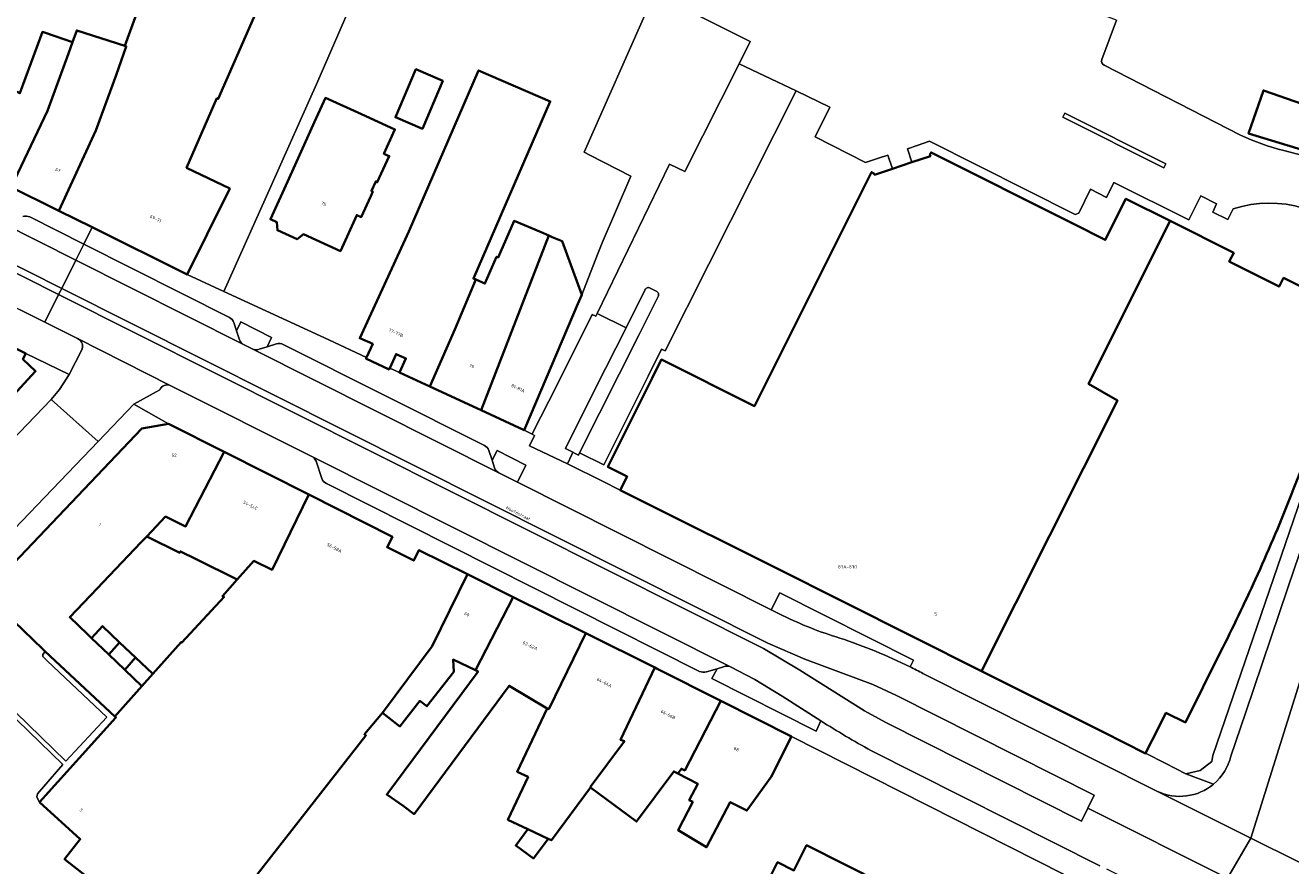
# Model space of a CAD drawing. Header units: metres. Extents: x 197700 to 204338, y 317132 to 325229.
# Tile 758 of 1056: x 202947 to 203088, y 319469 to 319563. Entities that reach past the tile are written whole.
import ezdxf
from ezdxf.enums import TextEntityAlignment as Align

# ---------------------------------------------------------------- set-up
doc = ezdxf.new("R2010")
doc.units = ezdxf.units.M
for name, color, linetype, lineweight in [('B-WE-GR-BEPLANTING_CULTUUR_HEESTERS-GV', 90, 'Continuous', 18), ('B-WE-OG-BEBOUWING-GV', 7, 'Continuous', 35), ('B-WE-OG-BEBOUWING-T18', 10, 'Continuous', 18), ('B-WE-OG-TERREIN_ERF-GV', 7, 'Continuous', 18), ('B-WE-OG-TOPOGRAFIE-T18', 10, 'Continuous', 18), ('B-WE-VH-VERHARDING_ASFALT-GV', 252, 'Continuous', 18), ('B-WE-VH-VERHARDING_BETONSTRAATSTEEN-GV', 252, 'Continuous', 18), ('B-WE-VH-VERHARDING_GESLOTEN-GV', 252, 'Continuous', 18), ('B-WE-VH-VERHARDING_OPEN-GV', 252, 'Continuous', 18), ('B-WE-VH-VERHARDING_SIERBESTRATING-GV', 252, 'Continuous', 18), ('B-WE-VH-VERHARDING_TEGEL-GV', 252, 'Continuous', 18)]:
    doc.layers.add(name, color=color, linetype=linetype, lineweight=lineweight)
doc.styles.add('NLCS-ISO-M200-T18', font='NLCS-ISO.ttf', dxfattribs={"height": 0.36})

msp = doc.modelspace()

# ---------------------------------------------------------------- linework, layer by layer
at = {"layer": 'B-WE-GR-BEPLANTING_CULTUUR_HEESTERS-GV'}
for points in [[(202973.468, 319526.532), (202974.388, 319526.828), (202974.857, 319527.859), (202971.45, 319529.583), (202970.968, 319528.586), (202971.305, 319527.582)], [(202971.652, 319527.117), (202972.771, 319526.555)], [(203002.193, 319511.772), (203003.132, 319513.657), (202999.946, 319515.269), (202999.381, 319514.201), (202999.658, 319513.355)], [(203000.125, 319512.81), (203002.193, 319511.772)], [(203045.846, 319491.236), (203046.227, 319491.971), (203031.373, 319499.466), (203030.415, 319497.591), (203031.676, 319496.957)], [(203025.115, 319491.242), (203024.388, 319491.022), (203023.818, 319489.931), (203035.406, 319484.089), (203035.919, 319485.232)], [(203035.919, 319485.232), (203031.618, 319487.989), (203028.576, 319489.83), (203025.891, 319491.226)]]:
    msp.add_lwpolyline(points, dxfattribs=at)
for points in [[(202971.305, 319527.582, 0.1264966), (202971.652, 319527.117)], [(202972.771, 319526.555, 0.2025087), (202973.468, 319526.532)], [(202999.658, 319513.355, 0.1718302), (203000.125, 319512.81)], [(203031.676, 319496.957, 0.0448282), (203038.057, 319494.439)], [(203038.057, 319494.439, -0.0332743), (203045.846, 319491.236)], [(203025.891, 319491.226, 0.2165092), (203025.115, 319491.242)]]:
    msp.add_lwpolyline(points, format="xyb", dxfattribs=at)
at = {"layer": 'B-WE-OG-BEBOUWING-GV'}
for points in [[(202970.233, 319544.413), (202965.409, 319546.711), (202968.786, 319554.439), (202968.937, 319554.367), (202984.77, 319590.598), (202980.638, 319592.394), (202978.118, 319586.678), (202969.609, 319590.399), (202964.837, 319577.407), (202960.005, 319564.244), (202958.543, 319560.26), (202958.708, 319560.207), (202957.594, 319557.006), (202955.319, 319550.868), (202951.214, 319541.937), (202954.908, 319540.1), (202965.473, 319534.844), (202967.7, 319539.321)], [(202943.932, 319556.403), (202939.581, 319547.652), (202945.903, 319544.548), (202949.951, 319553.056), (202952.303, 319559.407), (202952.744, 319560.668), (202949.714, 319561.729), (202949.383, 319561.811), (202946.882, 319554.997)], [(202958.543, 319560.26), (202953.205, 319561.984), (202952.744, 319560.668), (202952.303, 319559.407), (202949.951, 319553.056), (202945.903, 319544.548), (202950.822, 319542.132), (202951.214, 319541.937), (202955.319, 319550.868), (202957.594, 319557.006), (202958.708, 319560.207)], [(203103.694, 319552.385), (203105.218, 319556.84), (203092.947, 319561.073), (203093.057, 319561.391), (203092.072, 319561.731), (203091.974, 319561.409), (203090.667, 319557.101), (203091.525, 319556.805), (203090.385, 319553.504), (203085.147, 319555.313), (203083.493, 319550.524), (203092.385, 319547.826), (203093.764, 319551.724), (203096.963, 319550.629), (203097.034, 319550.837), (203099.939, 319549.843), (203100.013, 319550.059), (203101.713, 319549.468), (203102.831, 319552.683)], [(202992.448, 319522.397), (202995.221, 319528.755), (202997.565, 319534.278), (202997.306, 319534.39), (203005.839, 319554.087), (202997.879, 319557.535), (202990.126, 319539.639), (202984.664, 319527.767), (202986.103, 319527.14), (202985.413, 319525.64), (202985.347, 319525.495), (202987.926, 319524.306), (202987.994, 319524.452), (202988.708, 319526.004), (202989.808, 319525.524), (202989.084, 319523.949)], [(202993.907, 319556.388), (202990.907, 319557.67), (202988.627, 319552.335), (202991.627, 319551.053)], [(202985.887, 319543.563), (202986.12, 319544.076), (202985.965, 319544.146), (202986.437, 319545.191), (202986.621, 319545.108), (202987.938, 319548.021), (202987.362, 319548.282), (202988.585, 319550.988), (202984.866, 319552.669), (202980.854, 319554.483), (202979.649, 319551.818), (202976.801, 319545.549), (202974.733, 319540.997), (202975.461, 319540.666), (202975.519, 319539.761), (202977.703, 319538.768), (202978.424, 319539.32), (202982.52, 319537.458), (202984.34, 319541.464), (202984.832, 319541.241)], [(203017.196, 319523.325), (203012.261, 319513.465), (203014.384, 319512.403), (203013.625, 319510.883), (203016.528, 319509.436), (203030.78, 319502.303), (203053.776, 319490.766), (203068.903, 319520.846), (203065.7, 319522.686), (203074.773, 319540.8), (203069.852, 319543.267), (203067.562, 319538.696), (203063.941, 319540.514), (203048.198, 319548.42), (203048.063, 319548.18), (203048.108, 319548.016), (203046.054, 319547.33), (203043.891, 319546.607), (203041.898, 319545.941), (203041.84, 319546.092), (203041.569, 319546.227), (203028.555, 319520.225), (203018.211, 319525.394), (203018.045, 319525.055)], [(202998.163, 319519.76), (203005.704, 319539.173), (203004.838, 319539.539), (203001.823, 319540.813), (203000.064, 319536.752), (202999.887, 319536.829), (202998.59, 319533.834), (202997.565, 319534.278), (202995.221, 319528.755), (202992.448, 319522.397), (202997.674, 319519.986)], [(203002.886, 319517.581), (203002.935, 319517.559), (203003.044, 319517.813), (203008.926, 319531.581), (203009.361, 319532.599), (203007.184, 319538.547), (203006.076, 319539.016), (203005.704, 319539.173), (202998.163, 319519.76)], [(202926.255, 319499.673), (202946.426, 319521.082), (202946.132, 319521.407), (202948.626, 319524.094), (202947.225, 319525.447), (202947.526, 319526.072), (202934.577, 319532.522), (202928.904, 319525.689), (202920.167, 319514.827), (202915.912, 319509.766), (202920.446, 319505.332), (202920.353, 319505.235), (202922.622, 319503.097), (202925.907, 319500)], [(202963.401, 319518.266), (202960.456, 319517.738), (202946.157, 319502.723), (202942.957, 319499.436), (202949.425, 319493.19), (202949.682, 319492.951), (202957.449, 319485.708), (202960.455, 319489.104), (202958.549, 319490.918), (202956.762, 319492.617), (202954.855, 319494.431), (202954.399, 319494.865), (202952.427, 319496.74), (202955.483, 319499.943), (202956.824, 319501.363), (202960.37, 319505.099), (202960.987, 319505.74), (202963.082, 319507.936), (202965.305, 319506.847), (202969.588, 319515.141)], [(202969.588, 319515.141), (202965.305, 319506.847), (202963.082, 319507.936), (202960.987, 319505.74), (202964.647, 319503.922), (202964.72, 319504.068), (202966.461, 319503.203), (202971.04, 319500.928), (202972.902, 319503.009), (202974.924, 319502.019), (202979.018, 319510.379)], [(202997.543, 319490.848), (203001.733, 319498.991), (202996.634, 319501.531), (202992.716, 319493.543), (202987.185, 319486.136), (202989.138, 319484.611), (202991.35, 319487.444), (202992.138, 319486.861), (202995.127, 319490.69), (202995.037, 319492.035)], [(203001.733, 319498.991), (202997.543, 319490.848), (202997.815, 319490.719), (202987.8, 319477.191), (202987.669, 319477.036), (202989.493, 319475.767), (202990.716, 319474.862), (203001.285, 319489.137), (203005.516, 319486.614), (203005.682, 319486.532), (203009.815, 319494.967)], [(202954.855, 319494.431), (202956.762, 319492.617), (202957.963, 319493.959), (202956.056, 319495.772)], [(202959.75, 319492.259), (202957.963, 319493.959), (202956.762, 319492.617), (202958.549, 319490.918)], [(203005.516, 319486.614), (203002.178, 319479.568), (203003.388, 319478.995), (203001.136, 319474.242), (203003.353, 319473.192), (203005.603, 319472.126), (203005.976, 319471.949), (203010.321, 319477.818), (203010.287, 319477.843), (203014.084, 319482.959), (203013.658, 319483.11), (203017.473, 319491.154), (203009.815, 319494.967), (203005.682, 319486.532)], [(202960.455, 319489.104), (202961.656, 319490.446), (202959.75, 319492.259), (202958.549, 319490.918)], [(203024.801, 319487.451), (203017.662, 319491.06), (203017.473, 319491.154), (203013.658, 319483.11), (203014.084, 319482.959), (203010.287, 319477.843), (203010.321, 319477.818), (203015.439, 319474.029), (203019.577, 319479.618), (203020.045, 319479.373), (203020.427, 319479.899), (203020.8, 319479.716)], [(203032.665, 319483.475), (203024.801, 319487.451), (203020.8, 319479.716), (203020.427, 319479.899), (203020.045, 319479.373), (203022.259, 319478.216), (203021.308, 319476.396), (203021.688, 319476.216), (203020.051, 319473.085), (203023.235, 319471.186), (203025.86, 319476.206), (203027.693, 319475.248), (203030.409, 319479.013)], [(203005.603, 319472.126), (203003.353, 319473.192), (203002.015, 319471.384), (203003.978, 319469.931)], [(203028.854, 319464.997), (203029.985, 319464.43), (203028.815, 319462.096), (203023.102, 319464.961), (203020.162, 319459.098), (203025.269, 319456.537), (203026.561, 319459.114), (203036.523, 319454.119), (203037.705, 319456.475), (203037.538, 319456.559), (203042.861, 319467.108), (203034.349, 319471.395), (203032.941, 319468.599), (203031.128, 319469.512)]]:
    msp.add_lwpolyline(points, close=True, dxfattribs=at)
for points in [[(203094.696, 319530.805), (203094.625, 319530.845), (203087.377, 319534.48), (203086.887, 319533.501), (203081.344, 319536.278), (203081.835, 319537.259), (203074.773, 319540.8), (203065.7, 319522.686), (203068.903, 319520.846), (203053.776, 319490.766), (203067.346, 319483.957), (203072.029, 319481.608), (203072.042, 319481.634), (203073.461, 319484.461), (203074.293, 319486.118), (203076.465, 319485.049), (203080.379, 319492.899)], [(202970.756, 319464.94), (202985.353, 319483.608), (202985.183, 319483.733), (202987.185, 319486.136), (202992.716, 319493.543), (202996.634, 319501.531), (202991.25, 319504.212), (202990.671, 319503.048), (202987.704, 319504.536), (202988.29, 319505.696), (202979.018, 319510.379), (202974.924, 319502.019), (202972.902, 319503.009), (202971.04, 319500.928), (202969.398, 319499.094), (202969.575, 319499.006), (202964.894, 319493.926), (202964.827, 319493.988), (202961.656, 319490.446), (202960.455, 319489.104), (202957.449, 319485.708), (202957.563, 319485.602), (202949.071, 319476.192), (202953.583, 319472.07), (202951.84, 319469.848), (202965.946, 319458.788)]]:
    msp.add_lwpolyline(points, dxfattribs=at)
for points in [[(203088.055, 319509.883, 0.0058162), (203089.799, 319514.41)], [(203086.22, 319505.427, 0.0065126), (203088.055, 319509.883)], [(203084.267, 319500.995, 0.0057227), (203086.22, 319505.427)], [(203080.379, 319492.899, 0.0106642), (203084.267, 319500.995)]]:
    msp.add_lwpolyline(points, format="xyb", dxfattribs=at)
at = {"layer": 'B-WE-OG-TERREIN_ERF-GV'}
for points in [[(202946.882, 319554.997), (202949.383, 319561.811), (202949.714, 319561.729), (202952.744, 319560.668), (202953.205, 319561.984), (202958.543, 319560.26), (202960.005, 319564.244), (202964.837, 319577.407), (202969.609, 319590.399), (202959.831, 319594.23), (202930.435, 319605.735)], [(202989.281, 319577.702), (202979.993, 319556.344), (202974.788, 319544.651), (202969.571, 319532.951), (202981.216, 319527.571), (202985.413, 319525.64), (202986.103, 319527.14), (202984.664, 319527.767), (202990.126, 319539.639), (202997.879, 319557.535), (203005.839, 319554.087), (202997.306, 319534.39), (202997.565, 319534.278), (202998.59, 319533.834), (202999.887, 319536.829), (203000.064, 319536.752), (203001.823, 319540.813), (203004.838, 319539.539), (203005.704, 319539.173), (203006.076, 319539.016), (203007.184, 319538.547), (203009.361, 319532.599), (203011.085, 319537.073), (203011.637, 319538.362), (203014.817, 319545.786), (203010.247, 319548.124), (203009.628, 319548.441), (203016.763, 319564.592)], [(203068.792, 319563.121), (203067.175, 319558.743)], [(203067.421, 319558.118), (203082.609, 319550.335)], [(203092.385, 319547.826), (203083.493, 319550.524), (203085.147, 319555.313), (203090.385, 319553.504)], [(203087.396, 319548.633), (203101.174, 319545.005)], [(203062.915, 319468.197), (203032.665, 319483.475), (203030.409, 319479.013), (203027.693, 319475.248), (203025.86, 319476.206), (203023.235, 319471.186), (203020.051, 319473.085), (203021.688, 319476.216), (203021.308, 319476.396), (203022.259, 319478.216), (203020.045, 319479.373), (203019.577, 319479.618), (203015.439, 319474.029), (203010.321, 319477.818), (203005.976, 319471.949), (203005.603, 319472.126), (203003.978, 319469.931), (203002.015, 319471.384), (203003.353, 319473.192), (203001.136, 319474.242), (203003.388, 319478.995), (203002.178, 319479.568), (203005.516, 319486.614), (203001.285, 319489.137), (202990.716, 319474.862), (202989.493, 319475.767), (202987.669, 319477.036), (202987.8, 319477.191), (202997.815, 319490.719), (202997.543, 319490.848), (202995.037, 319492.035), (202995.127, 319490.69), (202992.138, 319486.861), (202991.35, 319487.444), (202989.138, 319484.611), (202987.185, 319486.136), (202985.183, 319483.733), (202985.353, 319483.608), (202970.756, 319464.94)], [(203028.854, 319464.997), (203031.128, 319469.512), (203032.941, 319468.599), (203034.349, 319471.395), (203042.861, 319467.108)]]:
    msp.add_lwpolyline(points, dxfattribs=at)
for points in [[(203067.175, 319558.743, 0.3992379), (203067.421, 319558.118)], [(203082.609, 319550.335, 0.050114), (203087.396, 319548.633)]]:
    msp.add_lwpolyline(points, format="xyb", dxfattribs=at)
for points in [[(202993.907, 319556.388), (202991.627, 319551.053), (202988.627, 319552.335), (202990.907, 319557.67)], [(202986.12, 319544.076), (202985.887, 319543.563), (202984.832, 319541.241), (202984.34, 319541.464), (202982.52, 319537.458), (202978.424, 319539.32), (202977.703, 319538.768), (202975.519, 319539.761), (202975.461, 319540.666), (202974.733, 319540.997), (202976.801, 319545.549), (202979.649, 319551.818), (202980.854, 319554.483), (202984.866, 319552.669), (202988.585, 319550.988), (202987.362, 319548.282), (202987.938, 319548.021), (202986.621, 319545.108), (202986.437, 319545.191), (202985.965, 319544.146)], [(202989.084, 319523.949), (202989.808, 319525.524), (202988.708, 319526.004), (202987.994, 319524.452)], [(202960.987, 319505.74), (202960.37, 319505.099), (202956.824, 319501.363), (202955.483, 319499.943), (202952.427, 319496.74), (202954.399, 319494.865), (202954.855, 319494.431), (202956.056, 319495.772), (202957.963, 319493.959), (202959.75, 319492.259), (202961.656, 319490.446), (202964.827, 319493.988), (202964.894, 319493.926), (202969.575, 319499.006), (202969.398, 319499.094), (202971.04, 319500.928), (202966.461, 319503.203), (202964.72, 319504.068), (202964.647, 319503.922)]]:
    msp.add_lwpolyline(points, close=True, dxfattribs=at)
at = {"layer": 'B-WE-VH-VERHARDING_ASFALT-GV'}
for points in [[(203118.79, 319579.348), (203114.846, 319580.388), (203113.206, 319574.874), (203109.516, 319563.802), (203087.84, 319500), (203083.138, 319486.077), (203081.529, 319481.305)], [(203073.366, 319477.385), (203083.747, 319472.202), (203107.218, 319547.164), (203118.79, 319579.348)], [(203112.614, 319548.019), (203117.946, 319563.707), (203120.74, 319572.274), (203122.579, 319578.348), (203118.79, 319579.348), (203107.218, 319547.164), (203083.747, 319472.202), (203094.268, 319466.951)], [(202912.206, 319553.091), (202944.082, 319537.054), (202951.531, 319533.312), (202953.091, 319536.448), (202944.787, 319540.623), (202942.458, 319541.793), (202922.575, 319551.789), (202920.948, 319552.614), (202897.252, 319564.627), (202897.102, 319564.703), (202893.417, 319566.703), (202892.034, 319567.454), (202888.279, 319569.492), (202877.871, 319575.488)], [(202901.917, 319553.581), (202946.929, 319530.916), (202949.663, 319529.557), (202951.19, 319532.626), (202943.728, 319536.374), (202911.884, 319552.376)], [(203031.676, 319496.957), (203030.415, 319497.591), (203002.193, 319511.772), (203000.125, 319512.81), (202972.771, 319526.555), (202971.652, 319527.117), (202953.091, 319536.448), (202951.531, 319533.312), (203030.056, 319493.863), (203034.163, 319492.075), (203041.706, 319489.284), (203044.361, 319488.054), (203066.307, 319476.957), (203065.606, 319475.52), (203081.163, 319467.743), (203083.747, 319472.202)], [(203067.674, 319468.773), (203078.579, 319463.285), (203081.163, 319467.743), (203065.606, 319475.52), (203064.904, 319474.082), (203043.158, 319485.033), (203040.772, 319486.353), (203033.605, 319490.868), (203029.566, 319493.259), (202951.19, 319532.626), (202949.663, 319529.557), (202953.295, 319527.751), (202963.589, 319522.528), (202963.746, 319522.448), (202979.504, 319514.528), (203025.891, 319491.226), (203028.576, 319489.83), (203031.618, 319487.989), (203035.919, 319485.232)], [(202902.768, 319471.479), (202907.814, 319466.647), (202928.46, 319488.102), (202941.117, 319501.256), (202955.572, 319516.278), (202950.358, 319520.961), (202940.621, 319510.85), (202941.59, 319509.89)], [(203083.747, 319472.202), (203073.366, 319477.385), (203073.223, 319477.454), (203047.288, 319490.505)], [(203041.496, 319481.933), (203066.967, 319469.13)], [(203120.728, 319453.633), (203120.148, 319453.948), (203094.268, 319466.951), (203083.747, 319472.202), (203081.163, 319467.743), (203095.169, 319460.734), (203095.863, 319462.18), (203117.244, 319451.468)]]:
    msp.add_lwpolyline(points, dxfattribs=at)
for points in [[(203038.057, 319494.439, -0.0448282), (203031.676, 319496.957)], [(203045.846, 319491.236, 0.0332743), (203038.057, 319494.439)], [(203047.288, 319490.505, 0.006084), (203045.846, 319491.236)], [(203035.919, 319485.232, 0.0128095), (203041.496, 319481.933)], [(203081.529, 319481.305, -0.1599512), (203079.598, 319478.202)], [(203079.598, 319478.202, -0.2909659), (203073.366, 319477.385)]]:
    msp.add_lwpolyline(points, format="xyb", dxfattribs=at)
at = {"layer": 'B-WE-VH-VERHARDING_BETONSTRAATSTEEN-GV'}
for points in [[(202944.787, 319540.623), (202953.091, 319536.448), (202953.981, 319538.237), (202947.987, 319541.256)], [(202970.18, 319530.078), (202953.981, 319538.237), (202953.091, 319536.448), (202971.652, 319527.117)], [(202971.305, 319527.582), (202970.968, 319528.586), (202970.661, 319529.501)], [(202972.771, 319526.555), (203000.125, 319512.81)], [(202975.415, 319527.158), (202974.388, 319526.828), (202973.468, 319526.532)], [(202998.539, 319515.85), (202976.167, 319527.066)], [(202999.658, 319513.355), (202999.381, 319514.201), (202999.027, 319515.284)], [(203025.891, 319491.226), (202979.504, 319514.528)], [(202979.822, 319514.095), (202980.45, 319512.183)], [(202980.955, 319511.63), (203022.441, 319490.719)], [(203023.222, 319490.669), (203024.388, 319491.022), (203025.115, 319491.242)]]:
    msp.add_lwpolyline(points, dxfattribs=at)
for points in [[(202947.987, 319541.256, 0.186142), (202947.218, 319541.283)], [(202970.661, 319529.501, 0.1801661), (202970.18, 319530.078)], [(202971.652, 319527.117, -0.1264966), (202971.305, 319527.582)], [(202973.468, 319526.532, -0.2025087), (202972.771, 319526.555)], [(202976.167, 319527.066, 0.2213413), (202975.415, 319527.158)], [(202999.027, 319515.284, 0.1901208), (202998.539, 319515.85)], [(202979.504, 319514.528, -0.1195846), (202979.822, 319514.095)], [(202980.45, 319512.183, 0.2359914), (202980.955, 319511.63)], [(203000.125, 319512.81, -0.1718302), (202999.658, 319513.355)], [(203025.115, 319491.242, -0.2165092), (203025.891, 319491.226)], [(203022.441, 319490.719, 0.1131194), (203023.222, 319490.669)]]:
    msp.add_lwpolyline(points, format="xyb", dxfattribs=at)
at = {"layer": 'B-WE-VH-VERHARDING_GESLOTEN-GV'}
for points in [[(203067.175, 319558.743), (203068.792, 319563.121), (203065.958, 319564.212), (203067.632, 319568.694), (203070.46, 319567.639), (203070.895, 319568.815), (203068.677, 319569.608), (203088.362, 319626.347), (203070.472, 319631.309), (203060.221, 319608.868), (203058.216, 319609.779), (203057.492, 319608.208), (203045.027, 319613.488), (203025.349, 319570.76), (203022.066, 319563.764), (203028.091, 319560.74), (203026.852, 319558.283), (203033.198, 319555.287), (203036.924, 319553.435), (203035.292, 319550.149), (203040.912, 319547.309), (203042.352, 319547.79)], [(202984.77, 319590.598), (202968.937, 319554.367), (202968.786, 319554.439), (202965.409, 319546.711), (202970.233, 319544.413), (202967.7, 319539.321), (202965.473, 319534.844), (202969.571, 319532.951), (202974.788, 319544.651), (202979.993, 319556.344), (202989.281, 319577.702)], [(203009.117, 319515.025), (203011.79, 319513.699), (203016.72, 319523.565), (203018.215, 319526.556), (203018.626, 319526.355), (203033.198, 319555.287), (203026.852, 319558.283), (203020.804, 319546.286), (203019.123, 319547.121), (203011.051, 319530.525), (203014.271, 319528.926), (203016.372, 319533.122)], [(203082.609, 319550.335), (203067.421, 319558.118)], [(203042.352, 319547.79), (203043.362, 319548.128), (203043.891, 319546.607), (203046.054, 319547.33), (203045.578, 319548.833), (203046.639, 319549.203), (203048.012, 319549.682), (203064.206, 319541.533), (203064.606, 319541.656), (203065.918, 319544.319), (203067.696, 319543.427), (203068.519, 319545.071), (203076.831, 319540.912), (203078.179, 319543.59), (203079.912, 319542.692), (203079.532, 319541.795), (203081.18, 319540.973), (203081.769, 319542.147)], [(203096.086, 319537.921), (203097.942, 319535.526), (203098.345, 319536.723), (203101.174, 319545.005), (203087.396, 319548.633)], [(203016.957, 319533.34), (203017.63, 319532.986)], [(203017.849, 319532.396), (203015.738, 319528.197), (203009.117, 319515.025)], [(202942.325, 319422.192), (202949.752, 319417.42), (202952.188, 319415.564), (202955.377, 319413.188), (202955.62, 319413.312), (202961.015, 319420.607), (202967.22, 319428.645), (202975.715, 319439.606), (202982.413, 319448.313), (202982.525, 319448.583), (202982.411, 319448.814), (202975.311, 319454.453), (202967.434, 319460.691), (202965.946, 319458.788), (202951.84, 319469.848), (202953.583, 319472.07), (202949.071, 319476.192), (202948.897, 319476.464), (202948.769, 319476.776), (202948.825, 319477.117), (202951.668, 319480.363), (202937.647, 319493.928)]]:
    msp.add_lwpolyline(points, dxfattribs=at)
for points in [[(203067.421, 319558.118, -0.3992379), (203067.175, 319558.743)], [(203087.396, 319548.633, -0.050114), (203082.609, 319550.335)], [(203081.769, 319542.147, -0.3077696), (203096.086, 319537.921)], [(203016.372, 319533.122, -0.4640075), (203016.957, 319533.34)], [(203017.63, 319532.986, -0.4348235), (203017.849, 319532.396)]]:
    msp.add_lwpolyline(points, format="xyb", dxfattribs=at)
for points in [[(203043.891, 319546.607), (203043.362, 319548.128), (203042.352, 319547.79), (203040.912, 319547.309), (203035.292, 319550.149), (203036.924, 319553.435), (203033.198, 319555.287), (203018.626, 319526.355), (203018.215, 319526.556), (203016.72, 319523.565), (203011.79, 319513.699), (203009.117, 319515.025), (203008.991, 319514.772), (203008.625, 319514.953), (203008.346, 319515.092), (203008.234, 319514.853), (203007.747, 319513.814), (203007.991, 319513.692), (203011.59, 319511.898), (203013.625, 319510.883), (203014.384, 319512.403), (203012.261, 319513.465), (203017.196, 319523.325), (203018.045, 319525.055), (203018.211, 319525.394), (203028.555, 319520.225), (203041.569, 319546.227), (203041.84, 319546.092), (203041.898, 319545.941)], [(203062.848, 319552.332), (203063.07, 319552.779), (203074.305, 319547.169), (203074.073, 319546.714)], [(203003.95, 319517.348), (203003.823, 319517.097), (203004.101, 319516.953), (203003.522, 319515.806), (203007.747, 319513.814), (203008.234, 319514.853), (203008.346, 319515.092), (203007.541, 319515.505), (203007.589, 319515.602), (203012.001, 319524.393), (203014.271, 319528.926), (203011.051, 319530.525), (203010.902, 319530.219), (203010.52, 319530.396), (203006.527, 319522.438)], [(202938.001, 319494.296), (202951.995, 319480.736), (202956.546, 319485.634), (202949.926, 319491.914), (202949.414, 319492.394), (202949.418, 319492.611), (202949.682, 319492.951), (202949.425, 319493.19), (202942.957, 319499.436)]]:
    msp.add_lwpolyline(points, close=True, dxfattribs=at)
at = {"layer": 'B-WE-VH-VERHARDING_OPEN-GV'}
for points in [[(203083.138, 319486.077), (203087.84, 319500), (203109.516, 319563.802), (203113.206, 319574.874), (203114.846, 319580.388), (203113.384, 319580.774), (203106.739, 319561.284), (203105.218, 319556.84), (203103.694, 319552.385), (203101.277, 319545.306), (203101.174, 319545.005), (203098.345, 319536.723), (203097.942, 319535.526), (203090.307, 319512.85), (203079.528, 319481.382), (203079.412, 319480.721), (203078.123, 319479.709), (203076.517, 319479.352), (203079.598, 319478.202)], [(203016.763, 319564.592), (203009.628, 319548.441), (203010.247, 319548.124), (203014.817, 319545.786), (203011.637, 319538.362), (203011.085, 319537.073), (203009.361, 319532.599), (203008.926, 319531.581), (203003.044, 319517.813), (203002.935, 319517.559), (203003.823, 319517.097), (203003.95, 319517.348), (203006.527, 319522.438), (203010.52, 319530.396), (203010.902, 319530.219), (203011.051, 319530.525), (203019.123, 319547.121), (203020.804, 319546.286), (203026.852, 319558.283), (203028.091, 319560.74), (203022.066, 319563.764)], [(203081.769, 319542.147), (203081.18, 319540.973), (203079.532, 319541.795), (203079.912, 319542.692), (203078.179, 319543.59), (203076.831, 319540.912), (203068.519, 319545.071), (203067.696, 319543.427), (203065.918, 319544.319), (203064.606, 319541.656), (203064.206, 319541.533), (203048.012, 319549.682), (203046.639, 319549.203), (203045.578, 319548.833), (203046.054, 319547.33), (203048.108, 319548.016), (203048.063, 319548.18), (203048.198, 319548.42), (203063.941, 319540.514), (203067.562, 319538.696), (203069.852, 319543.267), (203074.773, 319540.8), (203081.835, 319537.259), (203081.344, 319536.278), (203086.887, 319533.501), (203087.377, 319534.48), (203094.625, 319530.845)], [(203080.379, 319492.899), (203076.465, 319485.049), (203074.293, 319486.118), (203073.461, 319484.461), (203072.042, 319481.634), (203074.205, 319480.531), (203076.517, 319479.352), (203078.123, 319479.709), (203079.412, 319480.721), (203079.528, 319481.382), (203090.307, 319512.85), (203097.942, 319535.526), (203096.086, 319537.921)], [(203017.63, 319532.986), (203016.957, 319533.34)], [(203016.372, 319533.122), (203014.271, 319528.926), (203012.001, 319524.393), (203007.589, 319515.602), (203007.541, 319515.505), (203008.346, 319515.092), (203008.625, 319514.953), (203008.991, 319514.772), (203009.117, 319515.025), (203015.738, 319528.197), (203017.849, 319532.396)], [(203081.529, 319481.305), (203083.138, 319486.077)]]:
    msp.add_lwpolyline(points, dxfattribs=at)
for points in [[(203062.848, 319552.332), (203074.073, 319546.714), (203074.305, 319547.169), (203063.07, 319552.779)], [(202957.563, 319485.602), (202957.449, 319485.708), (202949.682, 319492.951), (202949.418, 319492.611), (202949.414, 319492.394), (202949.926, 319491.914), (202956.546, 319485.634), (202951.995, 319480.736), (202938.001, 319494.296), (202937.647, 319493.928), (202951.668, 319480.363), (202948.825, 319477.117), (202948.769, 319476.776), (202948.897, 319476.464), (202949.071, 319476.192)]]:
    msp.add_lwpolyline(points, close=True, dxfattribs=at)
for points in [[(203096.086, 319537.921, 0.3077696), (203081.769, 319542.147)], [(203016.957, 319533.34, 0.4640075), (203016.372, 319533.122)], [(203017.849, 319532.396, 0.4348235), (203017.63, 319532.986)], [(203089.799, 319514.41, -0.0058162), (203088.055, 319509.883)], [(203088.055, 319509.883, -0.0065126), (203086.22, 319505.427)], [(203086.22, 319505.427, -0.0057227), (203084.267, 319500.995)], [(203084.267, 319500.995, -0.0106642), (203080.379, 319492.899)], [(203079.598, 319478.202, 0.1599512), (203081.529, 319481.305)]]:
    msp.add_lwpolyline(points, format="xyb", dxfattribs=at)
at = {"layer": 'B-WE-VH-VERHARDING_SIERBESTRATING-GV'}
for points in [[(202951.214, 319541.937), (202950.822, 319542.132), (202945.903, 319544.548), (202939.581, 319547.652), (202934.222, 319550.284), (202933.723, 319550.529), (202928.401, 319553.133), (202920.574, 319556.963), (202912.863, 319560.736), (202889.801, 319572.074), (202889.874, 319572.241), (202889.821, 319572.35), (202890.274, 319573.344), (202865.41, 319585.192), (202862.268, 319589.825), (202860.527, 319588.633), (202858.895, 319590.951)], [(202911.884, 319552.376), (202943.728, 319536.374), (202951.19, 319532.626), (202951.531, 319533.312), (202944.082, 319537.054), (202912.206, 319553.091)], [(202947.987, 319541.256), (202953.981, 319538.237), (202954.908, 319540.1), (202951.214, 319541.937)], [(202920.176, 319539.735), (202929.318, 319535.142), (202934.577, 319532.522), (202947.526, 319526.072), (202952.373, 319523.742), (202953.745, 319526.402)], [(203079.598, 319478.202), (203076.517, 319479.352), (203074.205, 319480.531), (203072.042, 319481.634), (203072.029, 319481.608), (203067.346, 319483.957), (203053.776, 319490.766), (203030.78, 319502.303), (203016.528, 319509.436), (203013.625, 319510.883), (203011.59, 319511.898), (203007.991, 319513.692), (203007.747, 319513.814), (203003.522, 319515.806), (203004.101, 319516.953), (203003.823, 319517.097), (203002.935, 319517.559), (203002.886, 319517.581), (202998.163, 319519.76), (202997.674, 319519.986), (202992.448, 319522.397), (202989.084, 319523.949), (202987.994, 319524.452), (202987.926, 319524.306), (202985.347, 319525.495), (202985.413, 319525.64), (202981.216, 319527.571), (202969.571, 319532.951), (202965.473, 319534.844), (202954.908, 319540.1), (202953.981, 319538.237), (202970.18, 319530.078)], [(202953.295, 319527.751), (202949.663, 319529.557), (202946.929, 319530.916)], [(202970.661, 319529.501), (202970.968, 319528.586), (202971.45, 319529.583), (202974.857, 319527.859), (202974.388, 319526.828), (202975.415, 319527.158)], [(202963.589, 319522.528), (202953.295, 319527.751)], [(202953.745, 319526.402), (202952.373, 319523.742), (202951.302, 319522.05), (202950.358, 319520.961), (202955.572, 319516.278)], [(202976.167, 319527.066), (202998.539, 319515.85)], [(202955.572, 319516.278), (202959.533, 319520.436), (202962.438, 319522.025)], [(202962.438, 319522.025), (202959.533, 319520.436), (202963.401, 319518.266), (202969.588, 319515.141), (202979.018, 319510.379), (202988.29, 319505.696), (202987.704, 319504.536), (202990.671, 319503.048), (202991.25, 319504.212), (202996.634, 319501.531), (203001.733, 319498.991), (203009.815, 319494.967), (203017.473, 319491.154), (203017.662, 319491.06), (203024.801, 319487.451)], [(202979.504, 319514.528), (202963.746, 319522.448), (202963.589, 319522.528)], [(202999.027, 319515.284), (202999.381, 319514.201), (202999.946, 319515.269), (203003.132, 319513.657), (203002.193, 319511.772)], [(202980.45, 319512.183), (202979.822, 319514.095)], [(203022.441, 319490.719), (202980.955, 319511.63)], [(203002.193, 319511.772), (203030.415, 319497.591), (203031.373, 319499.466), (203046.227, 319491.971), (203045.846, 319491.236)], [(203035.919, 319485.232), (203035.406, 319484.089), (203023.818, 319489.931), (203024.388, 319491.022), (203023.222, 319490.669)], [(203047.288, 319490.505), (203073.223, 319477.454), (203073.366, 319477.385)], [(203024.801, 319487.451), (203032.665, 319483.475), (203062.915, 319468.197), (203063.258, 319468.005), (203063.784, 319467.711), (203063.902, 319467.645), (203065.685, 319466.755)], [(203066.967, 319469.13), (203041.496, 319481.933)]]:
    msp.add_lwpolyline(points, dxfattribs=at)
for points in [[(202947.218, 319541.283, -0.186142), (202947.987, 319541.256)], [(202970.18, 319530.078, -0.1801661), (202970.661, 319529.501)], [(202953.745, 319526.402, 0.4000445), (202953.295, 319527.751)], [(202953.295, 319527.751, -0.4000445), (202953.745, 319526.402)], [(202975.415, 319527.158, -0.2213413), (202976.167, 319527.066)], [(202962.438, 319522.025, -0.3882483), (202963.589, 319522.528)], [(202963.589, 319522.528, 0.3882483), (202962.438, 319522.025)], [(202998.539, 319515.85, -0.1901208), (202999.027, 319515.284)], [(202979.822, 319514.095, 0.1195846), (202979.504, 319514.528)], [(202980.955, 319511.63, -0.2359914), (202980.45, 319512.183)], [(203045.846, 319491.236, -0.006084), (203047.288, 319490.505)], [(203023.222, 319490.669, -0.1131194), (203022.441, 319490.719)], [(203041.496, 319481.933, -0.0128095), (203035.919, 319485.232)], [(203073.366, 319477.385, 0.2909659), (203079.598, 319478.202)]]:
    msp.add_lwpolyline(points, format="xyb", dxfattribs=at)
msp.add_lwpolyline([(203065.606, 319475.52), (203066.307, 319476.957), (203044.361, 319488.054), (203041.706, 319489.284), (203034.163, 319492.075), (203030.056, 319493.863), (202951.531, 319533.312), (202951.19, 319532.626), (203029.566, 319493.259), (203033.605, 319490.868), (203040.772, 319486.353), (203043.158, 319485.033), (203064.904, 319474.082)], close=True, dxfattribs=at)
at = {"layer": 'B-WE-VH-VERHARDING_TEGEL-GV'}
for points in [[(202924.613, 319497.929), (202919.218, 319492.306), (202914.424, 319487.309), (202900.942, 319473.227), (202902.768, 319471.479), (202930.174, 319500), (202932.34, 319502.25), (202940.621, 319510.85), (202950.358, 319520.961), (202951.302, 319522.05), (202952.373, 319523.742), (202947.526, 319526.072), (202947.225, 319525.447), (202948.626, 319524.094), (202946.132, 319521.407), (202946.426, 319521.082), (202926.255, 319499.673)], [(202946.157, 319502.723), (202960.456, 319517.738), (202963.401, 319518.266), (202959.533, 319520.436), (202955.572, 319516.278), (202941.117, 319501.256), (202942.957, 319499.436)]]:
    msp.add_lwpolyline(points, close=True, dxfattribs=at)

# ---------------------------------------------------------------- texts
at = {"layer": 'B-WE-OG-BEBOUWING-T18', "style": 'NLCS-ISO-M200-T18'}
for s, rotation, p in [('67', 333.9, (202951.102, 319546.451)), ('75', 335.6, (202980.653, 319542.7)), ('69-71', 333.6, (202961.972, 319541.053)), ('77-77B', 335.3, (202988.682, 319528.362)), ('79', 335.3, (202997.107, 319524.653)), ('81-81A', 335.2, (203002.271, 319522.208)), ('54-54C', 333.2, (202972.5, 319509.189)), ('1', 316.4, (202955.766, 319507.013)), ('56-58A', 333.2, (202981.851, 319504.467)), ('60', 333.6, (202996.577, 319497.091)), ('62-62A', 333.6, (203003.607, 319493.589)), ('64-64A', 333.5, (203011.861, 319489.48)), ('66-66B', 333.2, (203018.952, 319485.926)), ('68', 333.2, (203026.545, 319482.087)), ('3', 318, (202953.68, 319475.329))]:
    msp.add_text(s, height=0.36, rotation=rotation, dxfattribs=at).set_placement(p, align=Align.MIDDLE)
for s, p in [('52', (202964.027, 319514.761)), ('83A-83G', (203038.913, 319502.349)), ('5', (203048.708, 319497.111))]:
    msp.add_text(s, height=0.36, dxfattribs=at).set_placement(p, align=Align.MIDDLE)
at = {"layer": 'B-WE-OG-TOPOGRAFIE-T18', "style": 'NLCS-ISO-M200-T18'}
msp.add_text('Hoofdstraat', height=0.36, rotation=333.5, dxfattribs=at).set_placement((203002.28, 319508.301), align=Align.MIDDLE)

doc.saveas('drawing.dxf')
